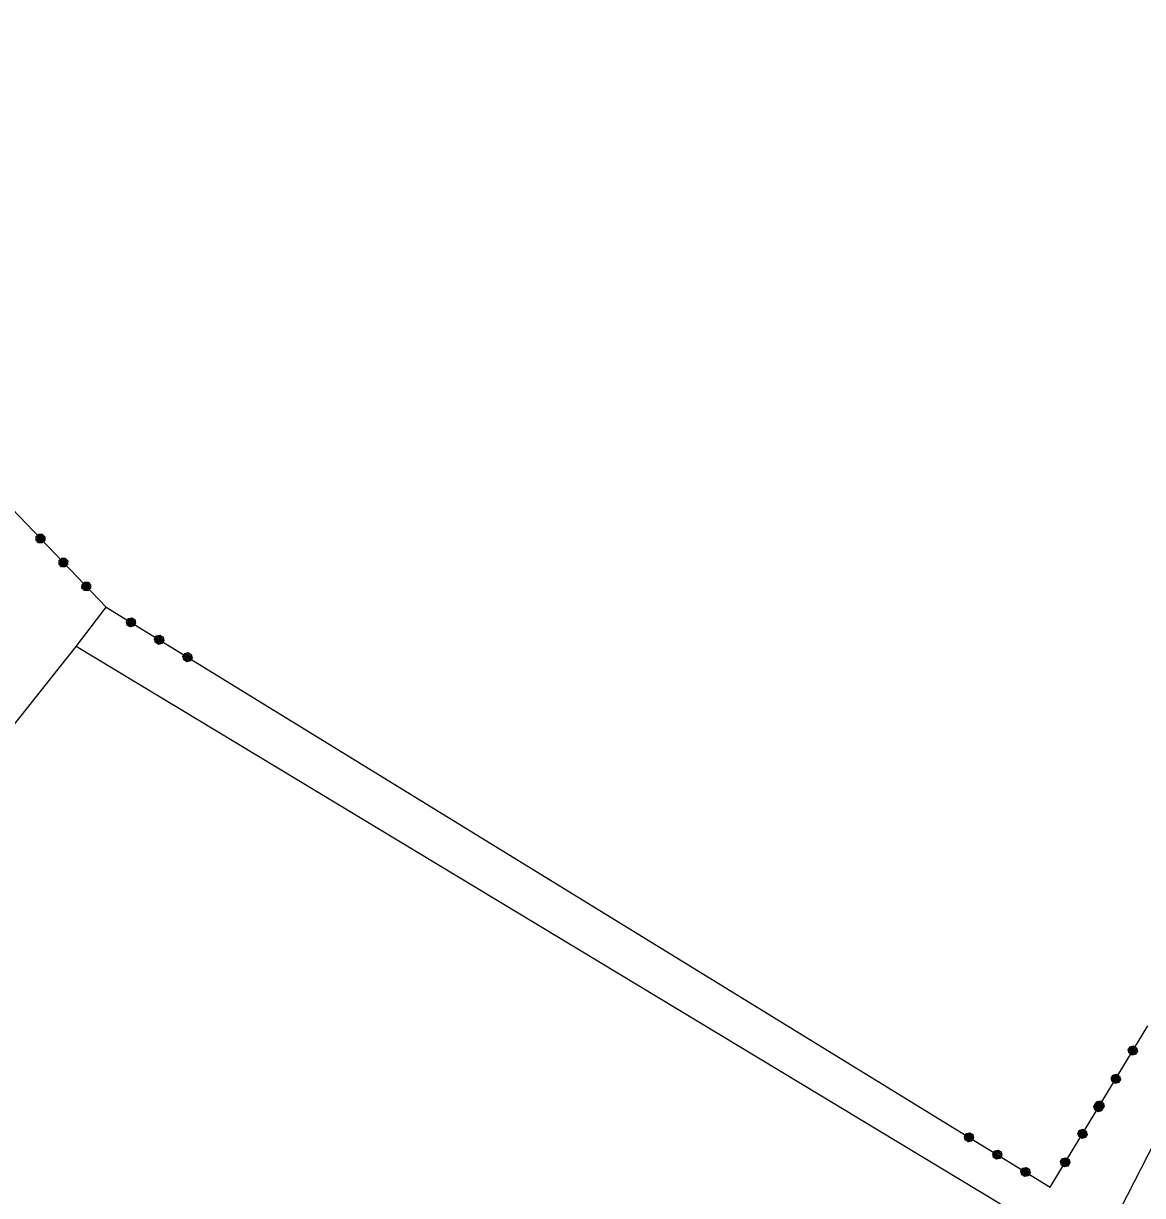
# Model space of a CAD drawing. Extents: x -266179 to -264727, y -1243225 to -1241702.
# Drawn here: x -265832.8 to -265748.1, y -1242500.7 to -1242412 of the extents above; entities that cross this region are included whole.
import ezdxf

# ---------------------------------------------------------------- set-up
doc = ezdxf.new("R2010")
doc.units = 0
for name, color, linetype in [('Vrstva 1', 7, 'Continuous'), ('Vrstva 19', 7, 'Continuous'), ('Vrstva 21', 7, 'Continuous')]:
    doc.layers.add(name, color=color, linetype=linetype)

msp = doc.modelspace()

# ---------------------------------------------------------------- linework, layer by layer
at = {"layer": 'Vrstva 1'}
for p, q in [((-265868.86, -1242411.97), (-265826.52, -1242456.16)), ((-265828.81, -1242459.15), (-265826.52, -1242456.16)), ((-265826.52, -1242456.16), (-265755.08, -1242500.06)), ((-265833.75, -1242465.36), (-265828.81, -1242459.15)), ((-265758.84, -1242501.35), (-265828.81, -1242459.15)), ((-265755.08, -1242500.06), (-265747.69, -1242487.85)), ((-265762.31, -1242526.16), (-265745.08, -1242492.57))]:
    msp.add_line(p, q, dxfattribs=at)
at = {"layer": 'Vrstva 19'}
for p, q in [((-265868.86, -1242411.97), (-265826.52, -1242456.16)), ((-265826.52, -1242456.16), (-265755.08, -1242500.06)), ((-265755.08, -1242500.06), (-265747.69, -1242487.85))]:
    msp.add_line(p, q, dxfattribs=at)
for points in [[(-265831.179, -1242450.833), (-265831.185, -1242451.102), (-265831.38, -1242451.288), (-265831.649, -1242451.283), (-265831.836, -1242451.088), (-265831.83, -1242450.819), (-265831.635, -1242450.632), (-265831.366, -1242450.638), (-265831.179, -1242450.833), (-265831.201, -1242450.868), (-265831.367, -1242450.695), (-265831.48, -1242450.692), (-265831.204, -1242450.981), (-265831.22, -1242451.08), (-265831.594, -1242450.69), (-265831.651, -1242450.745), (-265831.285, -1242451.128), (-265831.336, -1242451.19), (-265831.702, -1242450.808), (-265831.76, -1242450.863), (-265831.393, -1242451.246), (-265831.486, -1242451.265), (-265831.783, -1242450.954), (-265831.793, -1242451.06), (-265831.599, -1242451.262)], [(-265829.444, -1242452.646), (-265829.449, -1242452.915), (-265829.645, -1242453.102), (-265829.913, -1242453.096), (-265830.1, -1242452.901), (-265830.094, -1242452.632), (-265829.899, -1242452.445), (-265829.63, -1242452.451), (-265829.444, -1242452.646), (-265829.479, -1242452.667), (-265829.645, -1242452.493), (-265829.759, -1242452.491), (-265829.482, -1242452.78), (-265829.484, -1242452.893), (-265829.872, -1242452.488), (-265829.929, -1242452.544), (-265829.542, -1242452.948), (-265829.6, -1242453.003), (-265829.987, -1242452.599), (-265830.045, -1242452.654), (-265829.658, -1242453.059), (-265829.771, -1242453.056), (-265830.047, -1242452.767), (-265830.05, -1242452.88), (-265829.884, -1242453.054)], [(-265827.708, -1242454.459), (-265827.714, -1242454.728), (-265827.909, -1242454.915), (-265828.177, -1242454.909), (-265828.364, -1242454.714), (-265828.358, -1242454.445), (-265828.163, -1242454.258), (-265827.895, -1242454.264), (-265827.708, -1242454.459), (-265827.764, -1242454.458), (-265827.93, -1242454.285), (-265828.03, -1242454.297), (-265827.767, -1242454.571), (-265827.769, -1242454.684), (-265828.129, -1242454.309), (-265828.187, -1242454.364), (-265827.827, -1242454.74), (-265827.885, -1242454.795), (-265828.245, -1242454.419), (-265828.309, -1242454.467), (-265827.95, -1242454.843), (-265828.035, -1242454.869), (-265828.319, -1242454.573), (-265828.342, -1242454.665), (-265828.176, -1242454.838)], [(-265824.367, -1242457.107), (-265824.305, -1242457.368), (-265824.446, -1242457.598), (-265824.707, -1242457.661), (-265824.937, -1242457.519), (-265825, -1242457.258), (-265824.858, -1242457.028), (-265824.597, -1242456.966), (-265824.367, -1242457.107), (-265824.379, -1242457.146), (-265824.584, -1242457.021), (-265824.694, -1242457.047), (-265824.353, -1242457.256), (-265824.344, -1242457.356), (-265824.804, -1242457.073), (-265824.846, -1242457.141), (-265824.394, -1242457.419), (-265824.428, -1242457.492), (-265824.879, -1242457.215), (-265824.921, -1242457.283), (-265824.47, -1242457.56), (-265824.554, -1242457.602), (-265824.921, -1242457.377), (-265824.903, -1242457.482), (-265824.664, -1242457.629)], [(-265822.229, -1242458.421), (-265822.166, -1242458.683), (-265822.308, -1242458.913), (-265822.569, -1242458.975), (-265822.799, -1242458.834), (-265822.862, -1242458.572), (-265822.72, -1242458.342), (-265822.459, -1242458.28), (-265822.229, -1242458.421), (-265822.258, -1242458.45), (-265822.463, -1242458.325), (-265822.573, -1242458.351), (-265822.232, -1242458.56), (-265822.206, -1242458.67), (-265822.683, -1242458.377), (-265822.725, -1242458.445), (-265822.248, -1242458.738), (-265822.29, -1242458.807), (-265822.767, -1242458.513), (-265822.808, -1242458.582), (-265822.331, -1242458.875), (-265822.441, -1242458.901), (-265822.782, -1242458.692), (-265822.756, -1242458.802), (-265822.552, -1242458.927)], [(-265820.09, -1242459.736), (-265820.028, -1242459.997), (-265820.17, -1242460.227), (-265820.431, -1242460.29), (-265820.661, -1242460.148), (-265820.723, -1242459.887), (-265820.582, -1242459.657), (-265820.321, -1242459.594), (-265820.09, -1242459.736), (-265820.146, -1242459.749), (-265820.35, -1242459.623), (-265820.443, -1242459.66), (-265820.119, -1242459.859), (-265820.093, -1242459.969), (-265820.536, -1242459.697), (-265820.578, -1242459.765), (-265820.135, -1242460.037), (-265820.177, -1242460.105), (-265820.62, -1242459.833), (-265820.67, -1242459.896), (-265820.227, -1242460.168), (-265820.303, -1242460.216), (-265820.652, -1242460.001), (-265820.652, -1242460.095), (-265820.447, -1242460.221)], [(-265749.026, -1242489.438), (-265748.765, -1242489.373), (-265748.534, -1242489.513), (-265748.47, -1242489.774), (-265748.61, -1242490.005), (-265748.871, -1242490.069), (-265749.102, -1242489.93), (-265749.166, -1242489.669), (-265749.026, -1242489.438), (-265749.013, -1242489.493), (-265749.137, -1242489.698), (-265749.1, -1242489.791), (-265748.903, -1242489.465), (-265748.793, -1242489.438), (-265749.062, -1242489.883), (-265748.994, -1242489.925), (-265748.725, -1242489.48), (-265748.656, -1242489.521), (-265748.925, -1242489.966), (-265748.862, -1242490.016), (-265748.593, -1242489.571), (-265748.545, -1242489.647), (-265748.757, -1242489.998), (-265748.663, -1242489.996), (-265748.539, -1242489.791)], [(-265750.325, -1242491.586), (-265750.064, -1242491.521), (-265749.833, -1242491.661), (-265749.769, -1242491.922), (-265749.908, -1242492.153), (-265750.169, -1242492.217), (-265750.4, -1242492.077), (-265750.465, -1242491.817), (-265750.325, -1242491.586), (-265750.296, -1242491.615), (-265750.42, -1242491.82), (-265750.393, -1242491.93), (-265750.186, -1242491.588), (-265750.076, -1242491.561), (-265750.366, -1242492.04), (-265750.298, -1242492.081), (-265750.008, -1242491.602), (-265749.939, -1242491.643), (-265750.229, -1242492.123), (-265750.161, -1242492.164), (-265749.871, -1242491.685), (-265749.844, -1242491.795), (-265750.051, -1242492.137), (-265749.941, -1242492.11), (-265749.817, -1242491.905)], [(-265751.624, -1242493.733), (-265751.363, -1242493.669), (-265751.132, -1242493.809), (-265751.067, -1242494.07), (-265751.207, -1242494.301), (-265751.468, -1242494.365), (-265751.699, -1242494.225), (-265751.763, -1242493.965), (-265751.624, -1242493.733), (-265751.584, -1242493.746), (-265751.708, -1242493.951), (-265751.681, -1242494.061), (-265751.474, -1242493.719), (-265751.375, -1242493.709), (-265751.654, -1242494.171), (-265751.586, -1242494.212), (-265751.312, -1242493.759), (-265751.238, -1242493.791), (-265751.512, -1242494.245), (-265751.444, -1242494.286), (-265751.17, -1242493.833), (-265751.127, -1242493.917), (-265751.349, -1242494.285), (-265751.245, -1242494.266), (-265751.1, -1242494.027)], [(-265751.549, -1242493.606), (-265751.288, -1242493.542), (-265751.057, -1242493.681), (-265750.993, -1242493.942), (-265751.133, -1242494.173), (-265751.394, -1242494.237), (-265751.625, -1242494.098), (-265751.689, -1242493.837), (-265751.549, -1242493.606), (-265751.536, -1242493.661), (-265751.66, -1242493.866), (-265751.622, -1242493.959), (-265751.426, -1242493.634), (-265751.316, -1242493.607), (-265751.585, -1242494.052), (-265751.516, -1242494.093), (-265751.247, -1242493.648), (-265751.179, -1242493.689), (-265751.448, -1242494.134), (-265751.385, -1242494.184), (-265751.116, -1242493.739), (-265751.068, -1242493.815), (-265751.28, -1242494.166), (-265751.186, -1242494.164), (-265751.062, -1242493.959)], [(-265752.848, -1242495.754), (-265752.587, -1242495.689), (-265752.356, -1242495.829), (-265752.292, -1242496.09), (-265752.431, -1242496.321), (-265752.692, -1242496.385), (-265752.923, -1242496.246), (-265752.987, -1242495.985), (-265752.848, -1242495.754), (-265752.819, -1242495.783), (-265752.943, -1242495.988), (-265752.916, -1242496.098), (-265752.709, -1242495.756), (-265752.599, -1242495.729), (-265752.889, -1242496.208), (-265752.82, -1242496.249), (-265752.531, -1242495.77), (-265752.462, -1242495.812), (-265752.752, -1242496.291), (-265752.683, -1242496.332), (-265752.394, -1242495.853), (-265752.367, -1242495.963), (-265752.574, -1242496.305), (-265752.464, -1242496.278), (-265752.34, -1242496.073)], [(-265760.936, -1242496.086), (-265760.873, -1242496.347), (-265761.015, -1242496.577), (-265761.276, -1242496.639), (-265761.506, -1242496.498), (-265761.569, -1242496.237), (-265761.427, -1242496.006), (-265761.166, -1242495.944), (-265760.936, -1242496.086), (-265760.948, -1242496.125), (-265761.153, -1242495.999), (-265761.263, -1242496.025), (-265760.922, -1242496.235), (-265760.913, -1242496.334), (-265761.373, -1242496.052), (-265761.415, -1242496.12), (-265760.963, -1242496.397), (-265760.997, -1242496.471), (-265761.448, -1242496.193), (-265761.49, -1242496.261), (-265761.038, -1242496.539), (-265761.123, -1242496.581), (-265761.489, -1242496.356), (-265761.472, -1242496.461), (-265761.233, -1242496.607)], [(-265758.798, -1242497.4), (-265758.735, -1242497.661), (-265758.877, -1242497.891), (-265759.138, -1242497.954), (-265759.368, -1242497.812), (-265759.43, -1242497.551), (-265759.289, -1242497.321), (-265759.028, -1242497.259), (-265758.798, -1242497.4), (-265758.827, -1242497.429), (-265759.031, -1242497.303), (-265759.141, -1242497.329), (-265758.801, -1242497.539), (-265758.774, -1242497.649), (-265759.252, -1242497.356), (-265759.293, -1242497.424), (-265758.816, -1242497.717), (-265758.858, -1242497.785), (-265759.335, -1242497.492), (-265759.377, -1242497.56), (-265758.9, -1242497.853), (-265759.01, -1242497.88), (-265759.351, -1242497.67), (-265759.325, -1242497.78), (-265759.12, -1242497.906)], [(-265754.146, -1242497.902), (-265753.886, -1242497.837), (-265753.654, -1242497.977), (-265753.59, -1242498.238), (-265753.73, -1242498.469), (-265753.991, -1242498.533), (-265754.222, -1242498.394), (-265754.286, -1242498.133), (-265754.146, -1242497.902), (-265754.107, -1242497.914), (-265754.231, -1242498.119), (-265754.204, -1242498.229), (-265753.997, -1242497.887), (-265753.898, -1242497.877), (-265754.177, -1242498.339), (-265754.109, -1242498.38), (-265753.834, -1242497.927), (-265753.761, -1242497.96), (-265754.035, -1242498.413), (-265753.967, -1242498.455), (-265753.692, -1242498.001), (-265753.65, -1242498.085), (-265753.872, -1242498.453), (-265753.768, -1242498.435), (-265753.623, -1242498.195)], [(-265756.659, -1242498.714), (-265756.597, -1242498.976), (-265756.738, -1242499.206), (-265757, -1242499.268), (-265757.23, -1242499.127), (-265757.292, -1242498.865), (-265757.151, -1242498.635), (-265756.889, -1242498.573), (-265756.659, -1242498.714), (-265756.714, -1242498.728), (-265756.919, -1242498.602), (-265757.012, -1242498.639), (-265756.688, -1242498.838), (-265756.662, -1242498.948), (-265757.105, -1242498.675), (-265757.147, -1242498.744), (-265756.704, -1242499.016), (-265756.746, -1242499.084), (-265757.189, -1242498.812), (-265757.239, -1242498.875), (-265756.796, -1242499.147), (-265756.872, -1242499.194), (-265757.221, -1242498.979), (-265757.221, -1242499.074), (-265757.016, -1242499.199)]]:
    msp.add_lwpolyline(points, dxfattribs=at)
at = {"layer": 'Vrstva 21'}
for p, q in [((-265868.86, -1242411.97), (-265826.52, -1242456.16)), ((-265826.52, -1242456.16), (-265755.08, -1242500.06)), ((-265755.08, -1242500.06), (-265747.69, -1242487.85))]:
    msp.add_line(p, q, dxfattribs=at)

doc.saveas('drawing.dxf')
